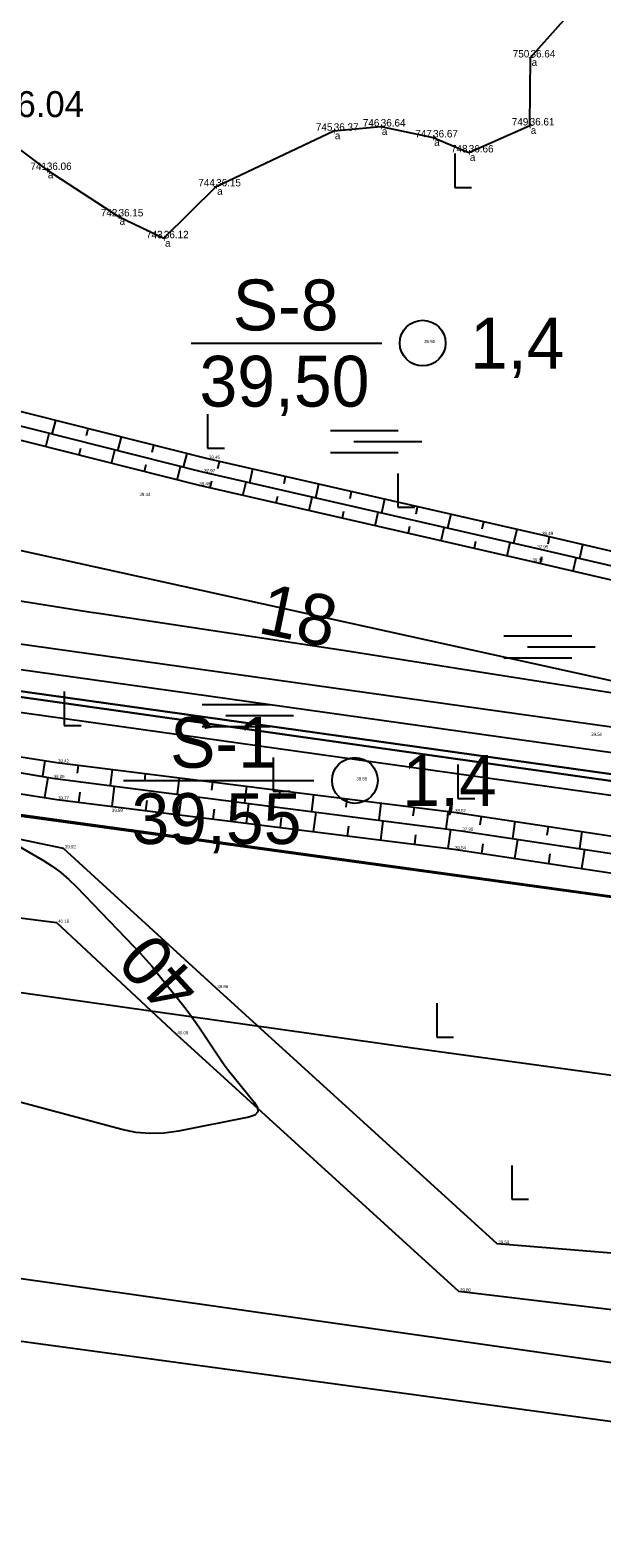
# Model space of a CAD drawing. Extents: x 544674 to 552202, y 6585829 to 6588119.
# Drawn here: x 550208.1 to 550262.1, y 6587094.7 to 6587237 of the extents above; entities that cross this region are included whole.
import ezdxf

# ---------------------------------------------------------------- set-up
doc = ezdxf.new("R2010")
doc.units = 0
for name, color, linetype in [('AED', 7, 'Continuous'), ('GEOLPUNKT', 7, 'Continuous'), ('HALJASTUS', 7, 'Continuous'), ('HORISONTAAL-EH2000', 7, 'Continuous'), ('illumineerimisjooned', 7, 'Continuous'), ('Kaitsevöönd', 7, 'Continuous'), ('kataster', 7, 'Continuous'), ('KORGUS', 7, 'Continuous'), ('Lamami horisontaal_EH2000', 7, 'Continuous'), ('maardlad', 7, 'Continuous'), ('ME', 7, 'Continuous'), ('MOOTKOOD', 7, 'Continuous'), ('MOOTKORG-EH2000', 7, 'Continuous'), ('MOOTMPUNKT', 7, 'Continuous'), ('MOOTNR', 7, 'Continuous'), ('Plokid', 7, 'Continuous'), ('Plokid orig', 7, 'Continuous'), ('RB trass', 7, 'Continuous'), ('RELJEEF', 7, 'Continuous'), ('TM_taotletav', 7, 'Continuous')]:
    doc.layers.add(name, color=color, linetype=linetype)

# ---------------------------------------------------------------- blocks, each defined once
blk = doc.blocks.new('SOO')
at = {"layer": 'HALJASTUS'}
for p, q in [((-2.19, 0.65), (1.82, 0.65)), ((-0.8, 0), (3.2, 0)), ((-2.19, -0.65), (1.82, -0.65))]:
    blk.add_line(p, q, dxfattribs=at)
blk = doc.blocks.new('RAIESM')
at = {"layer": 'HALJASTUS'}
for p, q in [((0, 2), (0, 0)), ((0, 0), (1, 0))]:
    blk.add_line(p, q, dxfattribs=at)

msp = doc.modelspace()

# ---------------------------------------------------------------- linework, layer by layer
at = {"layer": 'AED'}
msp.add_lwpolyline([(550382.06, 6587102.85), (550333.95, 6587108.09), (550290.41, 6587112.95), (550248.6, 6587117.94), (550221.88, 6587142.23), (550210.61, 6587152.76), (550168.29, 6587158.08), (550122.68, 6587163.83)], dxfattribs=at)
at = {"layer": 'GEOLPUNKT'}
for p, q in [((550223.31, 6587207.5), (550241.31, 6587207.5)), ((550216.91, 6587166.2), (550234.91, 6587166.2))]:
    msp.add_line(p, q, dxfattribs=at)
for centre in [(550245.18, 6587207.5), (550238.78, 6587166.2)]:
    msp.add_circle(centre, 2.16, dxfattribs=at)
at = {"layer": 'HALJASTUS'}
msp.add_lwpolyline([(550381.96, 6587108.7), (550334.32, 6587113.23), (550291.49, 6587119.24), (550252.21, 6587122.45), (550225.66, 6587146.59), (550211.25, 6587159.79), (550170.49, 6587168.26), (550122.62, 6587171.09)], dxfattribs=at)
at = {"layer": 'HORISONTAAL-EH2000'}
msp.add_lwpolyline([(550205.74, 6587160.73), (550209.28, 6587158.66), (550210.15, 6587158.12), (550210.97, 6587157.52), (550211.74, 6587156.86), (550212.47, 6587156.15), (550217.89, 6587150.53), (550218.47, 6587149.9), (550219.05, 6587149.27), (550219.6, 6587148.62), (550220.15, 6587147.95), (550222.47, 6587145.05), (550222.91, 6587144.49), (550223.33, 6587143.92), (550223.74, 6587143.34), (550224.14, 6587142.76), (550225.72, 6587140.4), (550226.12, 6587139.81), (550226.53, 6587139.23), (550226.96, 6587138.67), (550227.4, 6587138.11), (550229.26, 6587135.82), (550229.57, 6587135.31), (550229.59, 6587134.91), (550229.31, 6587134.6), (550228.75, 6587134.41), (550222.09, 6587133.08), (550220.75, 6587132.89), (550219.41, 6587132.85), (550218.07, 6587132.97), (550216.74, 6587133.25), (550178.65, 6587143.44)], dxfattribs=at)
at = {"layer": 'illumineerimisjooned'}
msp.add_lwpolyline([(549385.76, 6587370.9), (549453.19, 6587391.5), (549657.69, 6587485.6), (549953.26, 6587514.37), (549959, 6587478.67), (549960.58, 6587470.41), (549966.49, 6587468.65), (550074.59, 6587527), (550194.65, 6587392.06), (550162.07, 6587337.45), (550384.8, 6587285.48), (550352.86, 6587156.22), (550166.56, 6587182.33), (550170.43, 6587196.95), (550126.76, 6587279.17), (549985.43, 6587249.94), (549966.48, 6587380.96), (549334.89, 6587309.08), (549332.26, 6587325.74), (549351.29, 6587327.74), (549373.84, 6587344.12)], close=True, dxfattribs=at)
msp.add_lwpolyline([(550355.88, 6587151.76), (550354.09, 6587152.01), (550163.77, 6587178.68), (550161.54, 6587179)], dxfattribs=at)
at = {"layer": 'Kaitsevöönd'}
for points in [[(550004.2, 6587174.86), (550244.23, 6587140.94), (550315.85, 6587131.12)], [(550004.11, 6587147.09), (550078.94, 6587136.74), (550197.46, 6587120.55), (550354.09, 6587098.3)], [(550004.15, 6587141.59), (550197.48, 6587114.57), (550335.71, 6587095.83)]]:
    msp.add_lwpolyline(points, dxfattribs=at)
at = {"layer": 'kataster'}
msp.add_lwpolyline([(550180.8, 6587345.43), (550389.72, 6587297.05), (550351.66, 6587143.04), (550161.05, 6587169.32), (550168.3, 6587196.7), (550125.7, 6587276.91), (549983.75, 6587247.55), (549964.78, 6587378.75), (549963.15, 6587426.56), (549994.89, 6587430.61), (549994.68, 6587461.94), (549962.32, 6587471.98), (549960.97, 6587479.02), (550024.32, 6587515.29), (550077.4, 6587541.89), (550209.46, 6587393.46)], close=True, dxfattribs=at)
msp.add_lwpolyline([(550774.77, 6586902.25), (550659.32, 6586928.33), (550536.4, 6586945.03), (550469.89, 6586954.13), (549873.78, 6587035.72), (549864.75, 6587036.98), (549366.23, 6587106.44), (549360.12, 6587142.55), (549349.59, 6587203.19), (549333.21, 6587306.88), (549691.27, 6587233.58), (550351.66, 6587143.04), (550586.6, 6587111.11), (550644.31, 6586972.83), (550788.48, 6586943.58)], dxfattribs=at)
at = {"layer": 'Lamami horisontaal_EH2000'}
msp.add_lwpolyline([(550167.94, 6587195.32), (550168.95, 6587195.14), (550170.63, 6587194.85), (550172.3, 6587194.58), (550173.98, 6587194.32), (550175.65, 6587194.07), (550182.37, 6587193.12), (550184.05, 6587192.87), (550185.72, 6587192.59), (550187.39, 6587192.27), (550189.05, 6587191.92), (550341.72, 6587158.31), (550343.18, 6587158.08), (550344.63, 6587158.04), (550346.07, 6587158.18), (550347.5, 6587158.51), (550353.24, 6587160.19), (550354.68, 6587160.56), (550356.05, 6587160.82)], dxfattribs=at)
at = {"layer": 'maardlad'}
msp.add_lwpolyline([(549329.95, 6587327.51), (549333.21, 6587306.88), (549964.78, 6587378.75), (549983.75, 6587247.55), (550125.7, 6587276.91), (550168.3, 6587196.7), (550164.05, 6587180.66), (550354.37, 6587153.99), (550387.23, 6587286.97), (550165.19, 6587338.78), (550197.12, 6587392.29), (550075.03, 6587529.51), (549966.27, 6587470.8), (549962.32, 6587471.98), (549960.97, 6587479.02), (549954.94, 6587516.54), (549657.16, 6587487.56), (549464.02, 6587398.68), (549961.32, 6587453.7), (549963.15, 6587426.56), (549380.16, 6587363.23), (549372.23, 6587345.42), (549350.55, 6587329.67)], close=True, dxfattribs=at)
at = {"layer": 'ME'}
msp.add_lwpolyline([(549384.3, 6587372.54), (549452.48, 6587393.37), (549657.16, 6587487.56), (549954.94, 6587516.54), (549960.97, 6587479.02), (549962.32, 6587471.98), (549966.27, 6587470.8), (550075.03, 6587529.51), (550197.12, 6587392.29), (550165.19, 6587338.78), (550387.23, 6587286.97), (550354.37, 6587153.99), (550164.05, 6587180.66), (550168.3, 6587196.7), (550125.7, 6587276.91), (549983.75, 6587247.55), (549964.78, 6587378.75), (549333.21, 6587306.88), (549329.95, 6587327.51), (549350.55, 6587329.67), (549372.23, 6587345.42), (549384.3, 6587372.54)], dxfattribs=at)
at = {"layer": 'Plokid'}
msp.add_lwpolyline([(549387.51, 6587368.92), (549454.05, 6587389.25), (549658.33, 6587483.25), (549951.25, 6587511.76), (549956.64, 6587478.26), (549958.5, 6587468.53), (549966.76, 6587466.06), (550074.06, 6587523.98), (550191.69, 6587391.78), (550158.33, 6587335.86), (550381.89, 6587283.7), (550351.05, 6587158.9), (550169.58, 6587184.33), (550172.99, 6587197.24), (550128.04, 6587281.89), (549987.44, 6587252.81), (549968.52, 6587383.6), (549336.9, 6587311.73), (549335.02, 6587323.62), (549352.18, 6587325.42), (549375.77, 6587342.56)], close=True, dxfattribs=at)
msp.add_lwpolyline([(550152.22, 6587243.87), (550161.82, 6587226.5), (550165.51, 6587219.87), (550166.26, 6587218.52), (550167.08, 6587217.05), (550168.81, 6587213.9), (550169.1, 6587213.36), (550174.88, 6587202.95), (550176.11, 6587200.73), (550176.67, 6587199.45), (550177.03, 6587197.96), (550177.12, 6587196.42), (550176.96, 6587194.96), (550175.26, 6587188.15), (550176.23, 6587188.02), (550183.49, 6587186.94), (550213.63, 6587182.13), (550214.76, 6587181.97), (550237.67, 6587178.49), (550242.84, 6587177.67), (550250.95, 6587176.41), (550257.36, 6587175.4), (550272.8, 6587172.96)], dxfattribs=at)
at = {"layer": 'Plokid orig'}
msp.add_lwpolyline([(549384.3, 6587372.54), (549452.48, 6587393.37), (549657.16, 6587487.56), (549954.94, 6587516.54), (549960.97, 6587479.02), (549962.32, 6587471.98), (549966.27, 6587470.8), (550075.03, 6587529.51), (550197.12, 6587392.29), (550165.19, 6587338.78), (550387.23, 6587286.97), (550354.37, 6587153.99), (550164.05, 6587180.66), (550168.3, 6587196.7), (550125.7, 6587276.91), (549983.75, 6587247.55), (549964.78, 6587378.75), (549333.21, 6587306.88), (549329.95, 6587327.51), (549350.55, 6587329.67), (549372.23, 6587345.42), (549384.3, 6587372.54)], dxfattribs=at)
at = {"layer": 'RB trass'}
for points in [[(548929.14, 6587248.85), (549339.3, 6587192.93), (549702.89, 6587142.95), (549957.78, 6587106.44), (549964.12, 6587117), (549987.04, 6587140.7), (549996.69, 6587148.39), (550016.15, 6587163.33), (550041.79, 6587174.95), (550059.59, 6587180.38), (550085.68, 6587185.81), (550124.44, 6587185.66), (550159.59, 6587180.83), (550313.58, 6587158.95), (550396.08, 6587147.64), (550426.02, 6587143.41)], [(550426.02, 6587143.41), (550396.08, 6587147.64), (550313.58, 6587158.95), (550159.59, 6587180.83), (550124.44, 6587185.66), (550085.68, 6587185.81), (550059.59, 6587180.38), (550041.79, 6587174.95), (550016.15, 6587163.33), (549996.69, 6587148.39), (549987.04, 6587140.7), (549964.12, 6587117), (549957.78, 6587106.44), (549702.89, 6587142.95), (549339.3, 6587192.93), (548929.14, 6587248.85)]]:
    msp.add_lwpolyline(points, dxfattribs=at)
at = {"layer": 'RELJEEF'}
for p, q in [((550210.47, 6587200.2), (550210.14, 6587198.9)), ((550209.56, 6587197.7), (550209.88, 6587198.97)), ((550213.41, 6587198.77), (550213.57, 6587199.42)), ((550216.67, 6587198.64), (550216.35, 6587197.34)), ((550212.83, 6587197.55), (550212.67, 6587196.92)), ((550215.77, 6587196.14), (550216.09, 6587197.4)), ((550219.61, 6587197.21), (550219.78, 6587197.86)), ((550222.88, 6587197.07), (550222.56, 6587195.77)), ((550219.03, 6587195.99), (550218.87, 6587195.36)), ((550221.98, 6587194.57), (550222.29, 6587195.84)), ((550225.83, 6587195.66), (550225.99, 6587196.31)), ((550229.11, 6587195.6), (550228.81, 6587194.3)), ((550225.23, 6587194.45), (550225.08, 6587193.81)), ((550228.2, 6587193.1), (550228.49, 6587194.37)), ((550232.08, 6587194.24), (550232.23, 6587194.89)), ((550235.35, 6587194.18), (550235.05, 6587192.87)), ((550231.47, 6587193.02), (550231.32, 6587192.39)), ((550234.44, 6587191.68), (550234.73, 6587192.95)), ((550238.32, 6587192.81), (550238.47, 6587193.47)), ((550241.59, 6587192.75), (550241.29, 6587191.45)), ((550237.71, 6587191.6), (550237.56, 6587190.97)), ((550240.68, 6587190.25), (550240.97, 6587191.52)), ((550244.56, 6587191.39), (550244.71, 6587192.04)), ((550247.83, 6587191.33), (550247.53, 6587190.03)), ((550243.95, 6587190.18), (550243.8, 6587189.54)), ((550246.92, 6587188.83), (550247.21, 6587190.1)), ((550250.8, 6587189.96), (550250.95, 6587190.62)), ((550254.07, 6587189.9), (550253.77, 6587188.6)), ((550250.19, 6587188.75), (550250.04, 6587188.12)), ((550253.16, 6587187.4), (550253.45, 6587188.67)), ((550257.03, 6587188.54), (550257.18, 6587189.19)), ((550260.3, 6587188.46), (550260, 6587187.16)), ((550256.43, 6587187.32), (550256.28, 6587186.69)), ((550259.4, 6587185.96), (550259.69, 6587187.23)), ((550209.48, 6587168.08), (550209.26, 6587166.59)), ((550212.55, 6587166.89), (550212.65, 6587167.65)), ((550215.83, 6587167.25), (550215.64, 6587165.73)), ((550209.48, 6587164.58), (550209.77, 6587166.5)), ((550215.83, 6587163.75), (550216.07, 6587165.67)), ((550218.91, 6587166.09), (550219, 6587166.85)), ((550222.18, 6587166.45), (550221.99, 6587164.91)), ((550225.26, 6587165.28), (550225.35, 6587166.06)), ((550228.53, 6587165.66), (550228.33, 6587164.09)), ((550212.78, 6587165.11), (550212.65, 6587164.15)), ((550219.12, 6587164.31), (550219, 6587163.35)), ((550222.18, 6587162.95), (550222.42, 6587164.85)), ((550228.53, 6587162.16), (550228.76, 6587164.04)), ((550231.61, 6587164.47), (550231.7, 6587165.26)), ((550234.88, 6587164.86), (550234.68, 6587163.28)), ((550237.96, 6587163.67), (550238.06, 6587164.47)), ((550241.23, 6587164.07), (550241.03, 6587162.46)), ((550225.47, 6587163.5), (550225.35, 6587162.56)), ((550231.82, 6587162.69), (550231.7, 6587161.76)), ((550234.88, 6587161.36), (550235.11, 6587163.22)), ((550244.3, 6587162.86), (550244.41, 6587163.67)), ((550247.58, 6587163.27), (550247.36, 6587161.64)), ((550250.63, 6587162), (550250.75, 6587162.81)), ((550238.17, 6587161.89), (550238.06, 6587160.97)), ((550241.23, 6587160.57), (550241.46, 6587162.4)), ((550247.58, 6587159.77), (550247.83, 6587161.58)), ((550253.91, 6587162.33), (550253.67, 6587160.72)), ((550256.95, 6587161.05), (550257.08, 6587161.85)), ((550260.24, 6587161.38), (550260, 6587159.77)), ((550244.52, 6587161.08), (550244.41, 6587160.17)), ((550250.88, 6587160.22), (550250.75, 6587159.31)), ((550253.91, 6587158.83), (550254.18, 6587160.64)), ((550257.21, 6587159.26), (550257.08, 6587158.35)), ((550260.24, 6587157.88), (550260.51, 6587159.69))]:
    msp.add_line(p, q, dxfattribs=at)
for points in [[(550161.03, 6587240.68), (550185.32, 6587229.28), (550190.17, 6587226.53), (550196.44, 6587230.61), (550202.97, 6587228.84), (550209.66, 6587223.85), (550216.44, 6587219.46), (550220.72, 6587217.4), (550225.66, 6587222.3), (550236.78, 6587227.55), (550241.22, 6587227.95), (550246.17, 6587226.92), (550249.54, 6587225.5), (550255.3, 6587228.05), (550255.38, 6587234.47), (550258.79, 6587238.27)], [(550398.04, 6587159.33), (550367.42, 6587165.57), (550332.68, 6587172.87), (550294.45, 6587180.52), (550256.36, 6587189.38), (550224.87, 6587196.57), (550148.96, 6587215.72), (550109.37, 6587224.79)], [(550397.59, 6587158.06), (550366.97, 6587164.3), (550332.22, 6587171.6), (550294, 6587179.25), (550255.9, 6587188.11), (550224.41, 6587195.3), (550148.5, 6587214.46), (550108.91, 6587223.52)], [(550397.14, 6587156.83), (550366.52, 6587163.07), (550331.77, 6587170.37), (550293.55, 6587178.02), (550255.45, 6587186.88), (550223.97, 6587194.07), (550148.05, 6587213.22), (550108.47, 6587222.29)], [(550127.27, 6587180.85), (550172.15, 6587173.95), (550210.6, 6587167.9), (550248.13, 6587163.2), (550291.42, 6587156.67), (550348.73, 6587148.28), (550394.16, 6587141.53)], [(550127.96, 6587179.1), (550173.32, 6587172.68), (550210.19, 6587166.43), (550248.82, 6587161.45), (550292.11, 6587154.92), (550349.43, 6587146.53), (550393.86, 6587139.82)], [(550127.27, 6587177.35), (550172.15, 6587170.45), (550210.6, 6587164.4), (550248.13, 6587159.7), (550291.42, 6587153.17), (550348.73, 6587144.78), (550393.17, 6587138.07)]]:
    msp.add_lwpolyline(points, dxfattribs=at)
at = {"layer": 'TM_taotletav'}
msp.add_lwpolyline([(549693.56, 6587512.96), (549937.67, 6587624.14), (549954.94, 6587516.54), (549960.97, 6587479.02), (550024.32, 6587515.29), (550077.4, 6587541.89), (550209.46, 6587393.46), (550180.8, 6587345.43), (550389.72, 6587297.05), (550391.99, 6587335.53), (550478.21, 6587332.87), (550525.6, 6587265.61), (550517.53, 6587232.97), (550493.24, 6587134.7), (550354.37, 6587153.99), (550164.05, 6587180.66), (549967.77, 6587208.82), (549954.26, 6587302.12), (549759.8, 6587281.78)], dxfattribs=at)

# ---------------------------------------------------------------- block references
at = {"layer": 'HALJASTUS', "xscale": 1.6, "yscale": 1.6000000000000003}
for name, p in [('RAIESM', (550248.21, 6587222.2)), ('RAIESM', (550224.86, 6587197.58)), ('SOO', (550239.97, 6587198.21)), ('RAIESM', (550242.85, 6587192)), ('SOO', (550256.36, 6587178.81)), ('RAIESM', (550211.3, 6587171.39)), ('SOO', (550227.85, 6587172.34)), ('RAIESM', (550231.06, 6587165.18)), ('RAIESM', (550248.51, 6587164.5)), ('RAIESM', (550246.51, 6587141.96)), ('RAIESM', (550253.6, 6587126.65))]:
    msp.add_blockref(name, p, dxfattribs=at)

# ---------------------------------------------------------------- texts
at = {"layer": 'GEOLPUNKT'}
for s, p in [('S-8', (550227.24, 6587208.7)), ('1,4', (550249.66, 6587205.1)), ('39,50', (550224.09, 6587201.5)), ('S-1', (550221.31, 6587167.4)), ('1,4', (550243.26, 6587163.8)), ('39,55', (550217.66, 6587160.2))]:
    msp.add_text(s, height=4.8, dxfattribs=at).set_placement(p)
at = {"layer": 'HORISONTAAL-EH2000'}
msp.add_text('40', height=4.8, rotation=132.675, dxfattribs=at).set_placement((550224.5, 6587146.87))
at = {"layer": 'KORGUS'}
msp.add_text('36.04', height=2.45, dxfattribs=at).set_placement((550204.97, 6587228.84))
at = {"layer": 'Lamami horisontaal_EH2000'}
msp.add_text('18', height=4.8, rotation=348.2633, dxfattribs=at).set_placement((550229.48, 6587180.16))
at = {"layer": 'MOOTKOOD'}
for p in [(550255.48, 6587233.67), (550236.88, 6587226.75), (550241.32, 6587227.15), (550255.4, 6587227.25), (550246.27, 6587226.12), (550249.64, 6587224.7), (550209.76, 6587223.05), (550225.76, 6587221.5), (550216.54, 6587218.67), (550220.83, 6587216.6)]:
    msp.add_text('a', height=0.7, dxfattribs=at).set_placement(p)
at = {"layer": 'MOOTKORG-EH2000'}
for s, height, p in [('36.64', 0.7, (550255.38, 6587234.47)), ('36.37', 0.7, (550236.78, 6587227.55)), ('36.64', 0.7, (550241.22, 6587227.95)), ('36.61', 0.7, (550255.3, 6587228.05)), ('36.67', 0.7, (550246.17, 6587226.92)), ('36.66', 0.7, (550249.54, 6587225.5)), ('36.06', 0.7, (550209.66, 6587223.85)), ('36.15', 0.7, (550225.66, 6587222.3)), ('36.15', 0.7, (550216.44, 6587219.46)), ('36.12', 0.7, (550220.72, 6587217.4)), (' 39.50', 0.3, (550245.2, 6587207.5)), (' 39.45', 0.3, (550224.87, 6587196.57)), (' 39.45', 0.3, (550224.87, 6587196.57)), (' 37.97', 0.3, (550224.42, 6587195.3)), (' 37.97', 0.3, (550224.41, 6587195.3)), (' 39.48', 0.3, (550223.97, 6587194.07)), (' 39.48', 0.3, (550223.97, 6587194.07)), (' 39.44', 0.3, (550218.3, 6587193.06)), (' 39.49', 0.3, (550256.35, 6587189.38)), (' 39.49', 0.3, (550256.36, 6587189.38)), (' 37.95', 0.3, (550255.9, 6587188.11)), (' 37.95', 0.3, (550255.9, 6587188.11)), (' 39.52', 0.3, (550255.45, 6587186.88)), (' 39.52', 0.3, (550255.45, 6587186.88)), (' 39.56', 0.3, (550261, 6587170.41)), (' 39.42', 0.3, (550210.6, 6587167.9)), (' 38.05', 0.3, (550210.19, 6587166.43)), (' 39.55', 0.3, (550238.8, 6587166.2)), (' 39.77', 0.3, (550210.6, 6587164.4)), (' 39.68', 0.3, (550215.69, 6587163.23)), (' 39.57', 0.3, (550248.13, 6587163.2)), (' 39.57', 0.3, (550248.13, 6587163.2)), (' 37.95', 0.3, (550248.82, 6587161.45)), (' 37.95', 0.3, (550248.82, 6587161.45)), (' 39.92', 0.3, (550211.25, 6587159.79)), (' 39.54', 0.3, (550248.13, 6587159.7)), (' 39.54', 0.3, (550248.13, 6587159.7)), (' 40.18', 0.3, (550210.61, 6587152.76)), (' 39.86', 0.3, (550225.66, 6587146.59)), (' 40.09', 0.3, (550221.88, 6587142.23)), (' 39.50', 0.3, (550252.21, 6587122.45)), (' 39.80', 0.3, (550248.6, 6587117.94))]:
    msp.add_text(s, height=height, dxfattribs=at).set_placement(p)
at = {"layer": 'MOOTMPUNKT'}
for p in [(550255.15, 6587234.12), (550240.99, 6587227.6), (550255.07, 6587227.7), (550236.55, 6587227.2), (550245.93, 6587226.57), (550249.31, 6587225.15), (550209.43, 6587223.5), (550225.43, 6587221.95), (550216.2, 6587219.12), (550220.49, 6587217.05)]:
    msp.add_text('+', height=0.7, dxfattribs=at).set_placement(p)
at = {"layer": 'MOOTNR'}
for s, p in [('750', (550253.7, 6587234.47)), ('745', (550235.09, 6587227.55)), ('746', (550239.53, 6587227.95)), ('749', (550253.61, 6587228.05)), ('747', (550244.48, 6587226.92)), ('748', (550247.86, 6587225.5)), ('741', (550208.11, 6587223.85)), ('744', (550223.98, 6587222.3)), ('742', (550214.76, 6587219.46)), ('743', (550219.04, 6587217.4))]:
    msp.add_text(s, height=0.7, dxfattribs=at).set_placement(p)

doc.saveas('drawing.dxf')
